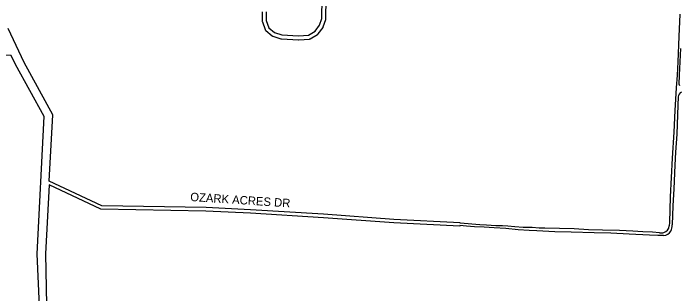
# Model space of a CAD drawing. Extents: x 0 to 712119, y 0 to 761125.
# Drawn here: x 656157 to 660107, y 726966 to 728628 of the extents above; entities that cross this region are included whole.
import ezdxf

# ---------------------------------------------------------------- set-up
doc = ezdxf.new("R2010")
doc.units = 0
doc.layers.add('PAVED ROADS', color=7, linetype='Continuous')
doc.layers.add('street names', color=7, linetype='Continuous')

msp = doc.modelspace()

# ---------------------------------------------------------------- linework, layer by layer
at = {"layer": 'PAVED ROADS'}
for points in [[(657631.9, 728635.7), (657632.5, 728581.9), (657632.5, 728581), (657632.6, 728580), (657632.8, 728579.1), (657633.1, 728578.2), (657649.3, 728531.1), (657649.8, 728530.1), (657650.3, 728529.2), (657651, 728528.3), (657651.5, 728527.3), (657652.3, 728526.4), (657653.2, 728525.7), (657691.5, 728494.6), (657692.2, 728494.1), (657692.9, 728493.7), (657693.6, 728493.2), (657694.5, 728492.8), (657695.3, 728492.6), (657743, 728477.3), (657744.2, 728476.9), (657745.2, 728476.9), (657746.1, 728476.7), (657847.2, 728471.3), (657848, 728471.3), (657848.7, 728471.4), (657911.8, 728475.3), (657912.7, 728475.3), (657913.6, 728475.5), (657914.6, 728475.8), (657915.5, 728476.1), (657916.2, 728476.5), (657917.1, 728476.8), (657961, 728502.6), (657961.9, 728503.3), (657962.6, 728503.8), (657963.3, 728504.5), (657964, 728505.3), (657964.7, 728506), (657992.8, 728544.2), (657993.2, 728544.9), (657993.7, 728545.6), (657993.9, 728546.5), (657994.4, 728547.3), (658009.6, 728591.7), (658009.9, 728592.7), (658010.1, 728593.6), (658010.3, 728594.6), (658010.3, 728595.5), (658021.2, 729322.4)], [(657655.8, 728636), (657656.4, 728584.3), (657670.9, 728542.3), (657704.9, 728514.6), (657748.9, 728500.5), (657847.9, 728495.3), (657907.5, 728499.1), (657946.7, 728522.1), (657972.3, 728556.9), (657986.2, 728597.8), (657997.3, 729321.5)], [(660108.8, 728622.6), (660102.8, 728491.1), (660097.1, 728339.6), (660091.9, 728262), (660087.1, 728186.5), (660077.8, 728052), (660072, 727923.3), (660063.3, 727769.3), (660051.5, 727540.9), (660047.1, 727387.6), (660045.5, 727368)], [(656348.5, 726094.4), (656297.3, 727201.5), (656339.8, 728015.3), (656170.3, 728324.6), (656144.2, 728378.3), (654004.6, 728465), (653095.6, 728513.3), (652030.3, 728557.6)], [(659988.2, 727327.3), (659945.6, 727329.8), (659888.5, 727333), (659828.6, 727336.1), (659751.1, 727339.9), (659648.8, 727342.9), (659567.4, 727345.1), (659481.5, 727349.9), (659394.9, 727352), (659308.4, 727354), (659274.5, 727354.8), (659232, 727357.9), (659179.5, 727358), (659129, 727362.3), (659088.8, 727366.2), (659057.3, 727367.4), (659017.6, 727369.2), (658961.8, 727372.1), (658923.4, 727374.9), (658875.6, 727377.6), (658852.4, 727380.2), (658805.6, 727384.3), (658805.7, 727386), (658413.1, 727406.5), (657996.2, 727436.6), (657563.8, 727462.3), (657299.3, 727476.2), (656680.7, 727486.1), (656369.9, 727633.5), (656390.4, 728026.9), (656221.4, 728335.4), (656125.8, 728537.6)], [(660108.7, 728197.6), (660104.9, 728208), (660107.1, 728262), (660114.4, 728420.2)], [(660098.3, 728132.7), (660098.3, 728132.7), (660096.1, 728083.2), (660089.4, 727912.4), (660083.3, 727805.3), (660078.6, 727728.6), (660071.7, 727588.1), (660067.5, 727487.3), (660063.6, 727373.4)], [(660011.7, 727310.6), (659978.1, 727310.5), (659928.1, 727313.1), (659807.7, 727318.7), (659698.8, 727324.1), (659599.6, 727327.3), (659464.4, 727331.7), (659367.7, 727333.3), (659259.7, 727338), (659215.8, 727341.3), (659150.1, 727345.5), (659076, 727352.5), (659008.2, 727356.1), (658947.9, 727359.9), (658889.9, 727362.7), (658844.4, 727366.5), (658804.8, 727369.7), (658804.7, 727366), (658411.9, 727386.5), (657994.8, 727416.7), (657562.7, 727442.4), (657298.6, 727456.2), (656676, 727466.2), (656368.8, 727611.9), (656347.4, 727202.3), (656369, 726094.5)]]:
    msp.add_lwpolyline(points, dxfattribs=at)
for centre, radius, start, end in [((660134.6, 728128.7), 36.5, 116.8308, 173.7396), ((660001.6, 727371.1), 44.1, 285.1667, 355.9529), ((659973.4, 727375.7), 90.3, 334.5114, 358.5143), ((659996.3, 727421.7), 94.7, 265.1452, 280.2404), ((660007.8, 727365.6), 55.2, 274.0978, 328.5636)]:
    msp.add_arc(centre, radius, start, end, dxfattribs=at)

# ---------------------------------------------------------------- texts
at = {"layer": 'street names'}
msp.add_text('OZARK ACRES DR', height=50, rotation=356.2989, dxfattribs=at).set_placement((657204.5, 727515.7))

doc.saveas('drawing.dxf')
